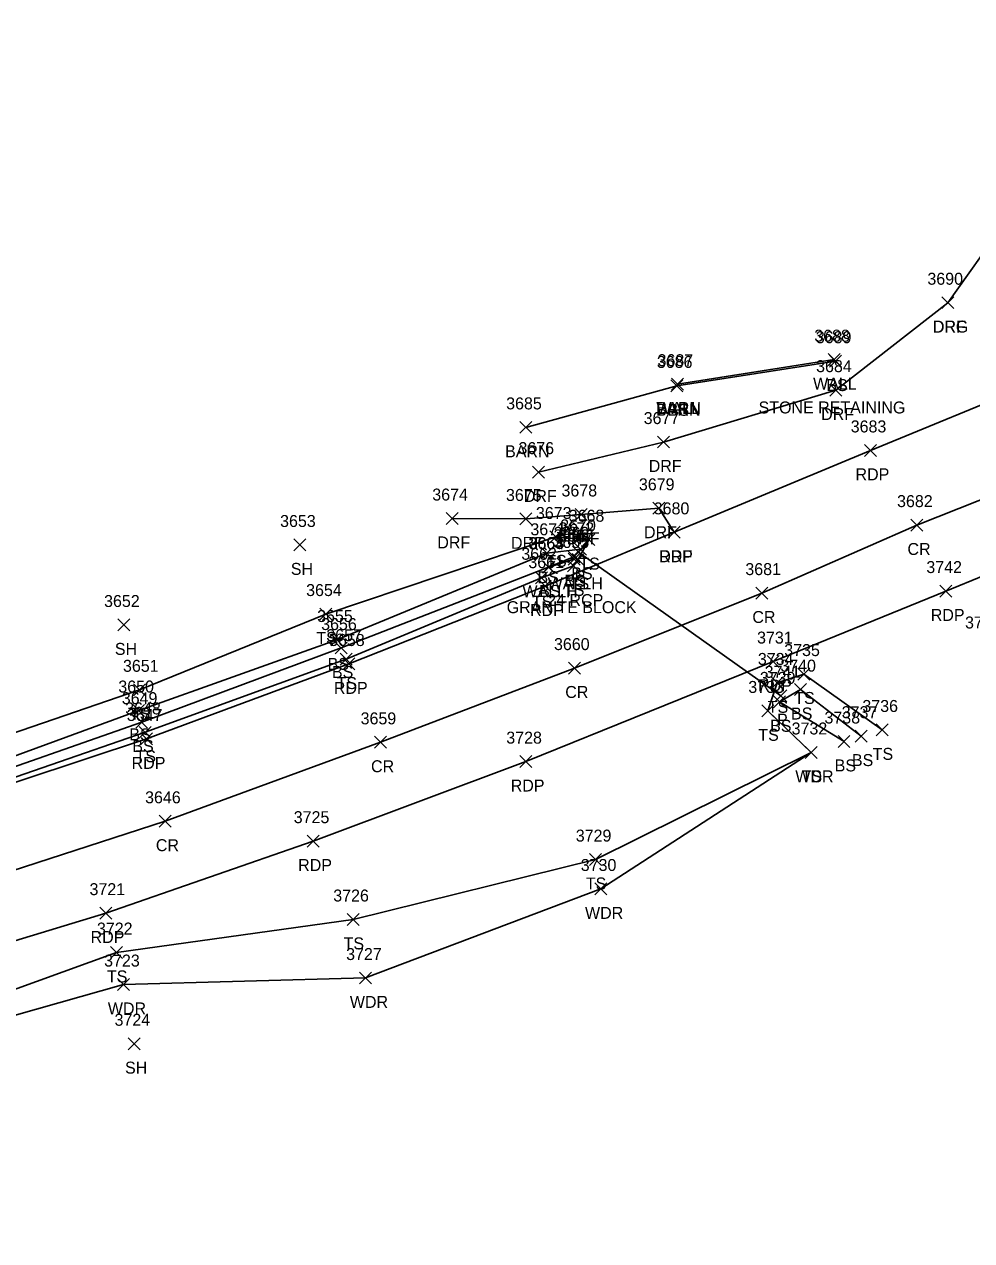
# Model space of a CAD drawing. Extents: x 1611797 to 1633212, y 298978 to 305475.
# Drawn here: x 1617819.1 to 1617977.3, y 301457.2 to 301660.4 of the extents above; entities that cross this region are included whole.
import ezdxf

# ---------------------------------------------------------------- set-up
doc = ezdxf.new("R2010")
doc.units = 0
for name, color, linetype in [('D_A', 7, 'Continuous'), ('D_C', 7, 'Continuous'), ('D_I', 7, 'Continuous'), ('D_TIC', 7, 'Continuous'), ('DCP', 7, 'Continuous'), ('DHW', 7, 'Continuous'), ('L_A', 7, 'Continuous'), ('L_C', 7, 'Continuous'), ('L_I', 7, 'Continuous'), ('L_TIC', 7, 'Continuous'), ('LAWA', 7, 'Continuous'), ('LBC', 7, 'Continuous'), ('LELB', 7, 'Continuous'), ('LW', 7, 'Continuous'), ('P_A', 7, 'Continuous'), ('P_I', 7, 'Continuous'), ('P_TIC', 7, 'Continuous'), ('PET', 7, 'Continuous'), ('PRC', 7, 'Continuous'), ('R_A', 7, 'Continuous'), ('R_I', 7, 'Continuous'), ('R_TIC', 7, 'Continuous'), ('RDF', 7, 'Continuous'), ('RDG', 7, 'Continuous')]:
    doc.layers.add(name, color=color, linetype=linetype)

msp = doc.modelspace()

# ---------------------------------------------------------------- linework, layer by layer
at = {"layer": 'D_TIC'}
for points in [[(1617910.63, 301571.22), (1617912.63, 301573.22)], [(1617912.63, 301571.22), (1617910.63, 301573.22)], [(1617905.7, 301568.7), (1617907.7, 301570.7)], [(1617907.7, 301568.7), (1617905.7, 301570.7)], [(1617909.91, 301570.04), (1617911.91, 301572.04)], [(1617911.91, 301570.04), (1617909.91, 301572.04)], [(1617944.44, 301547.24), (1617946.44, 301549.24)], [(1617946.44, 301547.24), (1617944.44, 301549.24)]]:
    msp.add_lwpolyline(points, dxfattribs=at)
at = {"layer": 'DCP'}
msp.add_lwpolyline([(1617911.63, 301572.22), (1617945.44, 301548.24)], dxfattribs=at)
at = {"layer": 'DHW'}
msp.add_lwpolyline([(1617906.7, 301569.7), (1617910.91, 301571.04)], dxfattribs=at)
at = {"layer": 'L_TIC'}
for points in [[(1617953.34, 301603.41), (1617955.34, 301605.41)], [(1617955.34, 301603.41), (1617953.34, 301605.41)], [(1617953.6, 301603.15), (1617955.6, 301605.15)], [(1617955.6, 301603.15), (1617953.6, 301605.15)], [(1617927.1, 301599.02), (1617929.1, 301601.02)], [(1617929.1, 301599.02), (1617927.1, 301601.02)], [(1617927.1, 301599.02), (1617929.1, 301601.02)], [(1617929.1, 301599.02), (1617927.1, 301601.02)], [(1617927.17, 301599.31), (1617929.17, 301601.31)], [(1617929.17, 301599.31), (1617927.17, 301601.31)], [(1617927.17, 301599.31), (1617929.17, 301601.31)], [(1617929.17, 301599.31), (1617927.17, 301601.31)], [(1617901.88, 301592.09), (1617903.88, 301594.09)], [(1617903.88, 301592.09), (1617901.88, 301594.09)], [(1617864.12, 301572.44), (1617866.12, 301574.44)], [(1617866.12, 301572.44), (1617864.12, 301574.44)], [(1617906.84, 301573.78), (1617908.84, 301575.78)], [(1617908.84, 301573.78), (1617906.84, 301575.78)], [(1617906.84, 301573.78), (1617908.84, 301575.78)], [(1617908.84, 301573.78), (1617906.84, 301575.78)], [(1617912.38, 301573.32), (1617914.38, 301575.32)], [(1617914.38, 301573.32), (1617912.38, 301575.32)], [(1617905.36, 301571.05), (1617907.36, 301573.05)], [(1617907.36, 301571.05), (1617905.36, 301573.05)], [(1617905.36, 301571.05), (1617907.36, 301573.05)], [(1617907.36, 301571.05), (1617905.36, 301573.05)], [(1617909.87, 301570.46), (1617911.87, 301572.46)], [(1617911.87, 301570.46), (1617909.87, 301572.46)], [(1617911, 301571.71), (1617913, 301573.71)], [(1617913, 301571.71), (1617911, 301573.71)], [(1617905.64, 301568.75), (1617907.64, 301570.75)], [(1617907.64, 301568.75), (1617905.64, 301570.75)], [(1617909.82, 301568.93), (1617911.82, 301570.93)], [(1617911.82, 301568.93), (1617909.82, 301570.93)], [(1617910.62, 301570.02), (1617912.62, 301572.02)], [(1617912.62, 301570.02), (1617910.62, 301572.02)], [(1617904.46, 301566.96), (1617906.46, 301568.96)], [(1617906.46, 301566.96), (1617904.46, 301568.96)], [(1617868.46, 301560.9), (1617870.46, 301562.9)], [(1617870.46, 301560.9), (1617868.46, 301562.9)], [(1617834.72, 301559.07), (1617836.72, 301561.07)], [(1617836.72, 301559.07), (1617834.72, 301561.07)], [(1617870.31, 301556.56), (1617872.31, 301558.56)], [(1617872.31, 301556.56), (1617870.31, 301558.56)], [(1617871.03, 301555.22), (1617873.03, 301557.22)], [(1617873.03, 301555.22), (1617871.03, 301557.22)], [(1617871.83, 301553.36), (1617873.83, 301555.36)], [(1617873.83, 301553.36), (1617871.83, 301555.36)], [(1617948.28, 301550.87), (1617950.28, 301552.87)], [(1617950.28, 301550.87), (1617948.28, 301552.87)], [(1617837.31, 301548.24), (1617839.31, 301550.24)], [(1617839.31, 301548.24), (1617837.31, 301550.24)], [(1617943.86, 301549.39), (1617945.86, 301551.39)], [(1617945.86, 301549.39), (1617943.86, 301551.39)], [(1617947.71, 301548.27), (1617949.71, 301550.27)], [(1617949.71, 301548.27), (1617947.71, 301550.27)], [(1617947.71, 301548.27), (1617949.71, 301550.27)], [(1617949.71, 301548.27), (1617947.71, 301550.27)], [(1617944.22, 301546.22), (1617946.22, 301548.22)], [(1617946.22, 301546.22), (1617944.22, 301548.22)], [(1617837.19, 301544.78), (1617839.19, 301546.78)], [(1617839.19, 301544.78), (1617837.19, 301546.78)], [(1617942.28, 301544.71), (1617944.28, 301546.71)], [(1617944.28, 301544.71), (1617942.28, 301546.71)], [(1617837.69, 301542.83), (1617839.69, 301544.83)], [(1617839.69, 301542.83), (1617837.69, 301544.83)], [(1617838.25, 301541.13), (1617840.25, 301543.13)], [(1617840.25, 301541.13), (1617838.25, 301543.13)], [(1617957.87, 301540.49), (1617959.87, 301542.49)], [(1617959.87, 301540.49), (1617957.87, 301542.49)], [(1617961.38, 301541.53), (1617963.38, 301543.53)], [(1617963.38, 301541.53), (1617961.38, 301543.53)], [(1617949.51, 301537.77), (1617951.51, 301539.77)], [(1617951.51, 301537.77), (1617949.51, 301539.77)], [(1617949.51, 301537.77), (1617951.51, 301539.77)], [(1617951.51, 301537.77), (1617949.51, 301539.77)], [(1617955, 301539.6), (1617957, 301541.6)], [(1617957, 301539.6), (1617955, 301541.6)], [(1617913.47, 301519.87), (1617915.47, 301521.87)], [(1617915.47, 301519.87), (1617913.47, 301521.87)], [(1617914.38, 301514.96), (1617916.38, 301516.96)], [(1617916.38, 301514.96), (1617914.38, 301516.96)], [(1617873.01, 301509.86), (1617875.01, 301511.86)], [(1617875.01, 301509.86), (1617873.01, 301511.86)], [(1617833.48, 301504.34), (1617835.48, 301506.34)], [(1617835.48, 301504.34), (1617833.48, 301506.34)], [(1617875.1, 301500.08), (1617877.1, 301502.08)], [(1617877.1, 301500.08), (1617875.1, 301502.08)], [(1617834.68, 301498.99), (1617836.68, 301500.99)], [(1617836.68, 301498.99), (1617834.68, 301500.99)], [(1617836.42, 301489.1), (1617838.42, 301491.1)], [(1617838.42, 301489.1), (1617836.42, 301491.1)]]:
    msp.add_lwpolyline(points, dxfattribs=at)
at = {"layer": 'LAWA'}
msp.add_lwpolyline([(1617730.59, 301457.75), (1617741.79, 301465.17), (1617770.58, 301474.82), (1617803.21, 301490.78), (1617835.68, 301499.99), (1617876.1, 301501.08), (1617915.38, 301515.96), (1617950.51, 301538.77)], dxfattribs=at)
at = {"layer": 'LBC'}
msp.add_lwpolyline([(1617902.88, 301593.09), (1617928.1, 301600.02), (1617928.17, 301600.31)], dxfattribs=at)
at = {"layer": 'LELB'}
for points in [[(1617928.1, 301600.02), (1617954.6, 301604.15)], [(1617695.41, 301511.07), (1617717.48, 301510.92), (1617744.17, 301515.11), (1617776.25, 301521.98), (1617807.71, 301531.22), (1617839.25, 301542.13), (1617872.83, 301554.36), (1617905.46, 301567.96), (1617910.82, 301569.93), (1617911.62, 301571.02), (1617913.38, 301574.32), (1617907.84, 301574.78)], [(1617695.47, 301514.12), (1617711.96, 301516.94), (1617732.53, 301520.8), (1617751.81, 301524.04), (1617780.02, 301530.8), (1617806.04, 301538.15), (1617838.31, 301549.24), (1617869.46, 301561.9), (1617907.84, 301574.78)], [(1617684.85, 301518.8), (1617695.47, 301512.72), (1617717.72, 301512.83), (1617743.77, 301516.91), (1617775.79, 301523.23), (1617807.21, 301532.79), (1617838.69, 301543.83), (1617872.03, 301556.22), (1617906.64, 301569.75), (1617910.87, 301571.46), (1617912, 301572.71), (1617906.36, 301572.05)], [(1617695.47, 301512.72), (1617713.12, 301514.75), (1617743.79, 301518.24), (1617775.68, 301525.11), (1617807.18, 301534.39), (1617838.19, 301545.78), (1617871.31, 301557.56), (1617906.36, 301572.05)], [(1617740.06, 301470.58), (1617768.95, 301478.86), (1617802.65, 301493.79), (1617834.48, 301505.34), (1617874.01, 301510.86), (1617914.47, 301520.87), (1617950.51, 301538.77), (1617943.28, 301545.71), (1617944.86, 301550.39), (1617949.28, 301551.87), (1617962.38, 301542.53)], [(1617956, 301540.6), (1617945.22, 301547.22), (1617948.71, 301549.27)], [(1617958.87, 301541.49), (1617948.71, 301549.27)]]:
    msp.add_lwpolyline(points, dxfattribs=at)
at = {"layer": 'LW'}
msp.add_lwpolyline([(1617928.17, 301600.31), (1617954.34, 301604.41)], dxfattribs=at)
at = {"layer": 'P_TIC'}
for points in [[(1617959.43, 301588.24), (1617961.43, 301590.24)], [(1617961.43, 301588.24), (1617959.43, 301590.24)], [(1617926.61, 301574.55), (1617928.61, 301576.55)], [(1617928.61, 301574.55), (1617926.61, 301576.55)], [(1617967.17, 301575.76), (1617969.17, 301577.76)], [(1617969.17, 301575.76), (1617967.17, 301577.76)], [(1617905.07, 301565.56), (1617907.07, 301567.56)], [(1617907.07, 301565.56), (1617905.07, 301567.56)], [(1617941.26, 301564.4), (1617943.26, 301566.4)], [(1617943.26, 301564.4), (1617941.26, 301566.4)], [(1617972.01, 301564.74), (1617974.01, 301566.74)], [(1617974.01, 301564.74), (1617972.01, 301566.74)], [(1617872.3, 301552.55), (1617874.3, 301554.55)], [(1617874.3, 301552.55), (1617872.3, 301554.55)], [(1617943.17, 301552.96), (1617945.17, 301554.96)], [(1617945.17, 301552.96), (1617943.17, 301554.96)], [(1617910, 301551.87), (1617912, 301553.87)], [(1617912, 301551.87), (1617910, 301553.87)], [(1617838.52, 301540.02), (1617840.52, 301542.02)], [(1617840.52, 301540.02), (1617838.52, 301542.02)], [(1617877.57, 301539.46), (1617879.57, 301541.46)], [(1617879.57, 301539.46), (1617877.57, 301541.46)], [(1617901.85, 301536.24), (1617903.85, 301538.24)], [(1617903.85, 301536.24), (1617901.85, 301538.24)], [(1617841.63, 301526.27), (1617843.63, 301528.27)], [(1617843.63, 301526.27), (1617841.63, 301528.27)], [(1617866.35, 301522.95), (1617868.35, 301524.95)], [(1617868.35, 301522.95), (1617866.35, 301524.95)], [(1617831.68, 301510.92), (1617833.68, 301512.92)], [(1617833.68, 301510.92), (1617831.68, 301512.92)]]:
    msp.add_lwpolyline(points, dxfattribs=at)
at = {"layer": 'PET'}
for points in [[(1617621.52, 301501.98), (1617649.26, 301503.96), (1617672.23, 301505.59), (1617678.98, 301505.15), (1617702.5, 301507.37), (1617717.41, 301509.47), (1617744.14, 301514.25), (1617776.26, 301521.6), (1617808.06, 301530.6), (1617839.52, 301541.02), (1617873.3, 301553.55), (1617906.07, 301566.56), (1617927.61, 301575.55), (1617960.43, 301589.24), (1617987.77, 301600.45)], [(1617305.75, 301457.19), (1617347.14, 301459.44), (1617392.41, 301462.15), (1617437.03, 301464.97), (1617473.27, 301466.95), (1617531.87, 301469.67), (1617566.32, 301471.1), (1617609.82, 301473.33), (1617634.04, 301474.72), (1617637.31, 301473.19), (1617644.61, 301473.11), (1617669.64, 301474.72), (1617697.12, 301478.39), (1617706.32, 301482.41), (1617727.5, 301485.96), (1617767.07, 301493.66), (1617800.96, 301502.3), (1617832.68, 301511.92), (1617867.35, 301523.95), (1617902.85, 301537.24), (1617944.17, 301553.96), (1617973.01, 301565.74), (1618001.25, 301577.28)]]:
    msp.add_lwpolyline(points, dxfattribs=at)
at = {"layer": 'PRC'}
msp.add_lwpolyline([(1617306.09, 301470.41), (1617345.06, 301472.24), (1617391.61, 301474.51), (1617436.85, 301477.09), (1617470.99, 301479.01), (1617529.29, 301481.87), (1617566.34, 301483.56), (1617607.34, 301485.97), (1617648.36, 301488.83), (1617680.6, 301491.86), (1617721.27, 301497.4), (1617746.74, 301501.63), (1617780.46, 301508.66), (1617812.54, 301517.56), (1617842.63, 301527.27), (1617878.57, 301540.46), (1617911, 301552.87), (1617942.26, 301565.4), (1617968.17, 301576.76), (1617999.19, 301589.03)], dxfattribs=at)
at = {"layer": 'R_TIC'}
for points in [[(1617972.33, 301612.92), (1617974.33, 301614.92)], [(1617974.33, 301612.92), (1617972.33, 301614.92)], [(1617972.33, 301612.92), (1617974.33, 301614.92)], [(1617974.33, 301612.92), (1617972.33, 301614.92)], [(1617953.65, 301598.31), (1617955.65, 301600.31)], [(1617955.65, 301598.31), (1617953.65, 301600.31)], [(1617924.85, 301589.64), (1617926.85, 301591.64)], [(1617926.85, 301589.64), (1617924.85, 301591.64)], [(1617903.99, 301584.62), (1617905.99, 301586.62)], [(1617905.99, 301584.62), (1617903.99, 301586.62)], [(1617924.05, 301578.57), (1617926.05, 301580.57)], [(1617926.05, 301578.57), (1617924.05, 301580.57)], [(1617889.54, 301576.86), (1617891.54, 301578.86)], [(1617891.54, 301576.86), (1617889.54, 301578.86)], [(1617901.84, 301576.79), (1617903.84, 301578.79)], [(1617903.84, 301576.79), (1617901.84, 301578.79)], [(1617911.12, 301577.54), (1617913.12, 301579.54)], [(1617913.12, 301577.54), (1617911.12, 301579.54)], [(1617926.61, 301574.55), (1617928.61, 301576.55)], [(1617928.61, 301574.55), (1617926.61, 301576.55)]]:
    msp.add_lwpolyline(points, dxfattribs=at)
at = {"layer": 'RDF'}
for points in [[(1617904.99, 301585.62), (1617925.85, 301590.64), (1617954.65, 301599.31), (1617973.33, 301613.92)], [(1617890.54, 301577.86), (1617902.84, 301577.79), (1617912.12, 301578.54), (1617925.05, 301579.57), (1617927.61, 301575.55)]]:
    msp.add_lwpolyline(points, dxfattribs=at)
at = {"layer": 'RDG'}
msp.add_lwpolyline([(1617973.33, 301613.92), (1617982.54, 301626.84), (1617996.15, 301636.8), (1618015.57, 301642.86), (1618049.22, 301647.06), (1618077.25, 301658.2), (1618083.96, 301660.43)], dxfattribs=at)

# ---------------------------------------------------------------- texts
at = {"layer": 'D_A'}
for s, p in [('P', (1617911.01, 301567.22)), ('WALLH', (1617902.29, 301564.7)), ('WALLH', (1617906.5, 301566.04)), ('P', (1617944.82, 301543.24))]:
    msp.add_text(s, height=2, dxfattribs=at).set_placement(p)
at = {"layer": 'D_C'}
for s, p in [('24 RCP', (1617906.43, 301563.22)), ('GRANITE BLOCK', (1617899.66, 301562.04))]:
    msp.add_text(s, height=2, dxfattribs=at).set_placement(p)
at = {"layer": 'D_I'}
for s, p in [('3672', (1617908.32, 301575.22)), ('3664', (1617903.34, 301572.7)), ('3666', (1617907.5, 301574.04)), ('3741', (1617942.75, 301551.24))]:
    msp.add_text(s, height=2, dxfattribs=at).set_placement(p)
at = {"layer": 'L_A'}
for s, p in [('WALL', (1617950.83, 301599.41)), ('BS', (1617953.04, 301599.15)), ('WALL', (1617924.66, 301595.31)), ('BARN', (1617924.62, 301595.02)), ('BARN', (1617924.68, 301595.31)), ('BS', (1617926.55, 301595.02)), ('BARN', (1617899.39, 301588.09)), ('SH', (1617863.6, 301568.44)), ('TS', (1617906.25, 301569.78)), ('TS', (1617906.25, 301569.78)), ('TS', (1617911.79, 301569.32)), ('BS', (1617904.8, 301567.05)), ('BS', (1617904.8, 301567.05)), ('BS', (1617909.31, 301566.46)), ('BS', (1617910.44, 301567.71)), ('BS', (1617905.08, 301564.75)), ('TS', (1617909.23, 301564.93)), ('TS', (1617910.03, 301566.02)), ('TS', (1617903.87, 301562.96)), ('TS', (1617867.87, 301556.9)), ('SH', (1617834.21, 301555.07)), ('BS', (1617869.75, 301552.56)), ('BS', (1617870.47, 301551.22)), ('TS', (1617871.24, 301549.36)), ('TS', (1617947.69, 301546.87)), ('TS', (1617836.72, 301544.24)), ('TS', (1617943.27, 301545.39)), ('BS', (1617947.15, 301544.27)), ('BS', (1617947.15, 301544.27)), ('BS', (1617943.66, 301542.22)), ('BS', (1617836.63, 301540.78)), ('TS', (1617941.69, 301540.71)), ('BS', (1617837.13, 301538.83)), ('TS', (1617837.66, 301537.13)), ('BS', (1617957.32, 301536.49)), ('TS', (1617960.79, 301537.53)), ('WDR', (1617947.87, 301533.77)), ('TS', (1617948.92, 301533.77)), ('BS', (1617954.44, 301535.6)), ('TS', (1617912.88, 301515.87)), ('WDR', (1617912.74, 301510.96)), ('TS', (1617872.42, 301505.86)), ('TS', (1617832.89, 301500.34)), ('WDR', (1617873.46, 301496.08)), ('WDR', (1617833.04, 301494.99)), ('SH', (1617835.91, 301485.1))]:
    msp.add_text(s, height=2, dxfattribs=at).set_placement(p)
at = {"layer": 'L_C'}
msp.add_text('STONE RETAINING', height=2, dxfattribs=at).set_placement((1617941.73, 301595.41))
at = {"layer": 'L_I'}
for s, p in [('3688', (1617951.03, 301607.41)), ('3689', (1617951.29, 301607.15)), ('3686', (1617924.74, 301603.02)), ('3686', (1617924.74, 301603.02)), ('3687', (1617924.86, 301603.31)), ('3687', (1617924.86, 301603.31)), ('3685', (1617899.57, 301596.09)), ('3653', (1617861.81, 301576.44)), ('3673', (1617904.54, 301577.78)), ('3673', (1617904.54, 301577.78)), ('3668', (1617910.02, 301577.32)), ('3671', (1617903.62, 301575.05)), ('3671', (1617903.62, 301575.05)), ('3669', (1617907.5, 301574.46)), ('3670', (1617908.61, 301575.71)), ('3663', (1617903.29, 301572.75)), ('3665', (1617907.47, 301572.93)), ('3667', (1617908.26, 301574.02)), ('3662', (1617902.1, 301570.96)), ('3654', (1617866.16, 301564.9)), ('3652', (1617832.41, 301563.07)), ('3655', (1617868, 301560.56)), ('3656', (1617868.67, 301559.22)), ('3743', (1617976.22, 301559.48)), ('3657', (1617869.53, 301557.36)), ('3735', (1617946.02, 301554.87)), ('3651', (1617835.57, 301552.24)), ('3734', (1617941.61, 301553.39)), ('3740', (1617945.36, 301552.27)), ('3740', (1617945.36, 301552.27)), ('3739', (1617941.95, 301550.22)), ('3650', (1617834.79, 301548.78)), ('3733', (1617940.02, 301548.71)), ('3649', (1617835.37, 301546.83)), ('3648', (1617835.94, 301545.13)), ('3737', (1617955.62, 301544.49)), ('3736', (1617959.07, 301545.53)), ('3732', (1617947.25, 301541.77)), ('3732', (1617947.25, 301541.77)), ('3738', (1617952.74, 301543.6)), ('3729', (1617911.2, 301523.87)), ('3730', (1617912.03, 301518.96)), ('3726', (1617870.69, 301513.86)), ('3722', (1617831.22, 301508.34)), ('3727', (1617872.84, 301504.08)), ('3723', (1617832.42, 301502.99)), ('3724', (1617834.16, 301493.1))]:
    msp.add_text(s, height=2, dxfattribs=at).set_placement(p)
at = {"layer": 'P_A'}
for s, p in [('RDP', (1617957.92, 301584.24)), ('RDP', (1617925.1, 301570.55)), ('CR', (1617966.6, 301571.76)), ('RDP', (1617903.56, 301561.56)), ('CR', (1617940.69, 301560.4)), ('RDP', (1617970.49, 301560.74)), ('RDP', (1617870.79, 301548.55)), ('CR', (1617909.44, 301547.87)), ('RDP', (1617941.66, 301548.96)), ('RDP', (1617837.01, 301536.02)), ('CR', (1617877, 301535.46)), ('RDP', (1617900.33, 301532.24)), ('CR', (1617841.06, 301522.27)), ('RDP', (1617864.83, 301518.95)), ('RDP', (1617830.16, 301506.92))]:
    msp.add_text(s, height=2, dxfattribs=at).set_placement(p)
at = {"layer": 'P_I'}
for s, p in [('3683', (1617957.12, 301592.24)), ('3680', (1617924.22, 301578.55)), ('3682', (1617964.86, 301579.76)), ('3661', (1617903.28, 301569.56)), ('3681', (1617939.52, 301568.4)), ('3742', (1617969.75, 301568.74)), ('3658', (1617869.99, 301556.55)), ('3731', (1617941.48, 301556.96)), ('3660', (1617907.56, 301555.87)), ('3647', (1617836.21, 301544.02)), ('3659', (1617875.26, 301543.46)), ('3728', (1617899.59, 301540.24)), ('3646', (1617839.26, 301530.27)), ('3725', (1617864.09, 301526.95)), ('3721', (1617829.98, 301514.92))]:
    msp.add_text(s, height=2, dxfattribs=at).set_placement(p)
at = {"layer": 'R_A'}
for s, p in [('DRG', (1617970.81, 301608.92)), ('DRF', (1617970.86, 301608.92)), ('DRF', (1617952.18, 301594.31)), ('DRF', (1617923.38, 301585.64)), ('DRF', (1617902.52, 301580.62)), ('DRF', (1617922.59, 301574.57)), ('DRF', (1617888.07, 301572.86)), ('DRF', (1617900.38, 301572.79)), ('DRF', (1617909.66, 301573.54)), ('DRF', (1617925.15, 301570.55))]:
    msp.add_text(s, height=2, dxfattribs=at).set_placement(p)
at = {"layer": 'R_I'}
for s, p in [('3690', (1617969.93, 301616.92)), ('3690', (1617969.93, 301616.92)), ('3684', (1617951.34, 301602.31)), ('3677', (1617922.54, 301593.64)), ('3676', (1617901.62, 301588.62)), ('3679', (1617921.74, 301582.57)), ('3674', (1617887.23, 301580.86)), ('3675', (1617899.54, 301580.79)), ('3678', (1617908.81, 301581.54)), ('3680', (1617924.22, 301578.55))]:
    msp.add_text(s, height=2, dxfattribs=at).set_placement(p)

doc.saveas('drawing.dxf')
